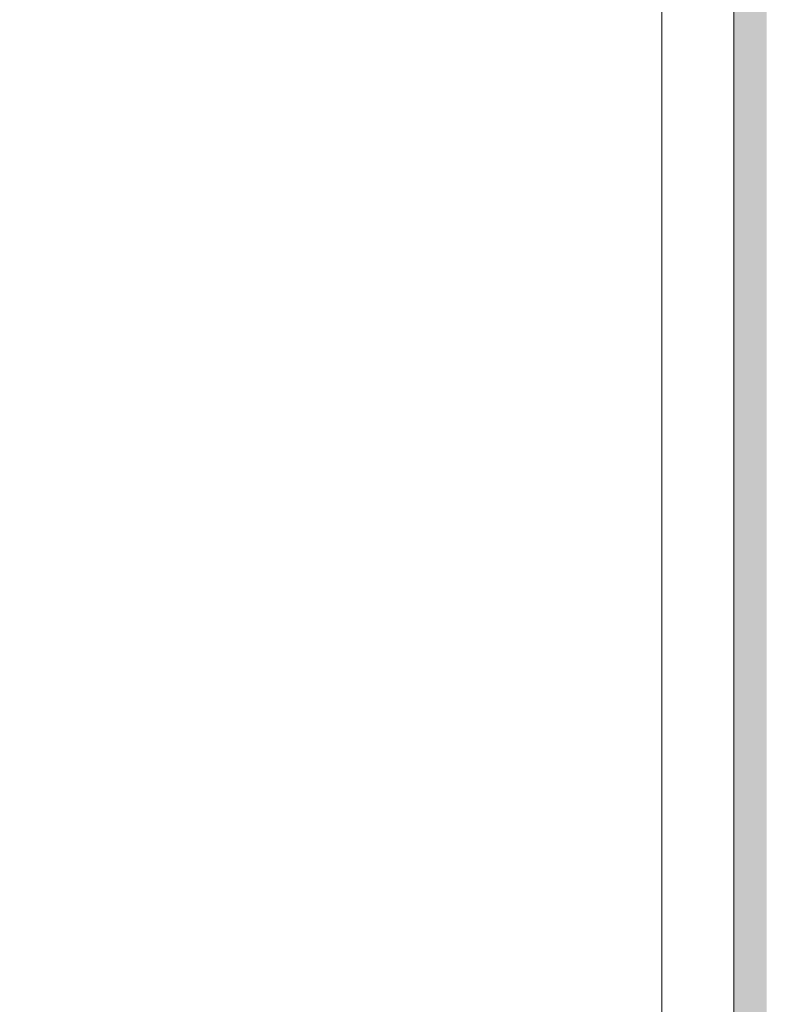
# Model space of a CAD drawing. Header units: millimetres. Extents: x 3625 to 171676, y -65096 to 217166.
# Tile 976 of 1056: x 101079 to 101392, y 15928 to 16338. Entities that reach past the tile are written whole.
import ezdxf

# ---------------------------------------------------------------- set-up
doc = ezdxf.new("R2010")
doc.units = ezdxf.units.MM
for name, color, linetype, lineweight in [('A-DETL-MBND', 5, 'Continuous', 18), ('A-FLOR-CASE', 3, 'Continuous', 18), ('A-GLAZ', 6, 'Continuous', 18)]:
    doc.layers.add(name, color=color, linetype=linetype, lineweight=lineweight)

# ---------------------------------------------------------------- blocks, each defined once
blk = doc.blocks.new('21_KA_muurafdekking rond terras vierde verdieping1 - 21_KA_muurafdekking rond terras vierde verdieping-8141211-Plotview plafond eerste Verdieping - 1 op 100')
at = {"layer": 'A-DETL-MBND'}
h = blk.add_hatch(color=256, dxfattribs=at)
h.paths.add_polyline_path([(54446.78, 2033.2), (54831.1, 2033.2), (54831.1, 16736.2), (54821.7, 16736.2), (54821.7, 15872.04), (54811.1, 15872.04), (54811.1, 15451.71), (54821.7, 15451.71), (54821.7, 14038.71), (54811.1, 14038.71), (54811.1, 13617.72), (54821.7, 13617.72), (54821.7, 12204.72), (54811.1, 12204.72), (54811.1, 11784.39), (54821.7, 11784.39), (54821.7, 10371.39), (54811.1, 10371.39), (54811.1, 9951.06), (54821.7, 9951.06), (54821.7, 8538.06), (54811.1, 8538.06), (54811.1, 8117.73), (54821.7, 8117.73), (54821.7, 6704.73), (54811.1, 6704.73), (54811.1, 6284.38), (54821.7, 6284.38), (54821.7, 4871.38), (54811.1, 4871.38), (54811.1, 4451.05), (54821.7, 4451.05), (54821.7, 3038.05), (54811.1, 3038.05), (54811.1, 2053.2), (53806.07, 2053.2), (53806.07, 2043.1), (52393.07, 2043.1), (52393.07, 2053.2), (51972.74, 2053.2), (51972.74, 2043.1), (50559.74, 2043.1), (50559.74, 2053.2), (50139.41, 2053.2), (50139.41, 2043.1), (48726.41, 2043.1), (48726.41, 2053.2), (48306.08, 2053.2), (48306.08, 2043.1), (46893.08, 2043.1), (46893.08, 2053.2), (46731.72, 2053.2), (46733.29, 2033.2), (54013.06, 2033.2)], flags=0)
h.paths.add_polyline_path([(44858.51, 2033.2), (44856.94, 2053.2), (44639.42, 2053.2), (44639.42, 2043.1), (43226.42, 2043.1), (43226.42, 2053.2), (42806.09, 2053.2), (42806.09, 2043.1), (41393.09, 2043.1), (41393.09, 2053.2), (40972.76, 2053.2), (40972.76, 2043.1), (39559.76, 2043.1), (39559.76, 2053.2), (39139.43, 2053.2), (39139.43, 2043.1), (37726.43, 2043.1), (37726.43, 2053.2), (36388.6, 2053.2), (36388.6, 2828.2), (36368.6, 2828.2), (36368.6, 2033.2), (44858.33, 2033.2)], flags=0)
blk.add_hatch(color=256, dxfattribs=at).paths.add_polyline_path([(54836.1, 2028.2), (54835.43, 16736.2), (54831.1, 16736.2), (54831.1, 2033.2), (54835.93, 2028.37)], flags=0)
blk = doc.blocks.new('31_KA_Houten kozijn metselwerkgevel met draaiend deel verdieping - 31_KA_Houten kozijn metselwerkgevel met draaiend deel verdieping-12073447-Plotview plafond eerste Verdieping - 1 op 100')
at = {"layer": 'A-GLAZ'}
for p, q in [((-706.5, -180.1), (706.5, -180.1)), ((706.5, -210.1), (-706.5, -210.1))]:
    blk.add_line(p, q, dxfattribs=at)

msp = doc.modelspace()

# ---------------------------------------------------------------- block references
at = {"layer": 'A-FLOR-CASE'}
msp.add_blockref('21_KA_muurafdekking rond terras vierde verdieping1 - 21_KA_muurafdekking rond terras vierde verdieping-8141211-Plotview plafond eerste Verdieping - 1 op 100', (46555.44, 0), dxfattribs=at)
at = {"layer": 'A-GLAZ', "lineweight": 25, "rotation": 89.99999999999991}
msp.add_blockref('31_KA_Houten kozijn metselwerkgevel met draaiend deel verdieping - 31_KA_Houten kozijn metselwerkgevel met draaiend deel verdieping-12073447-Plotview plafond eerste Verdieping - 1 op 100', (101167.03, 16578.54), dxfattribs=at)

doc.saveas('drawing.dxf')
